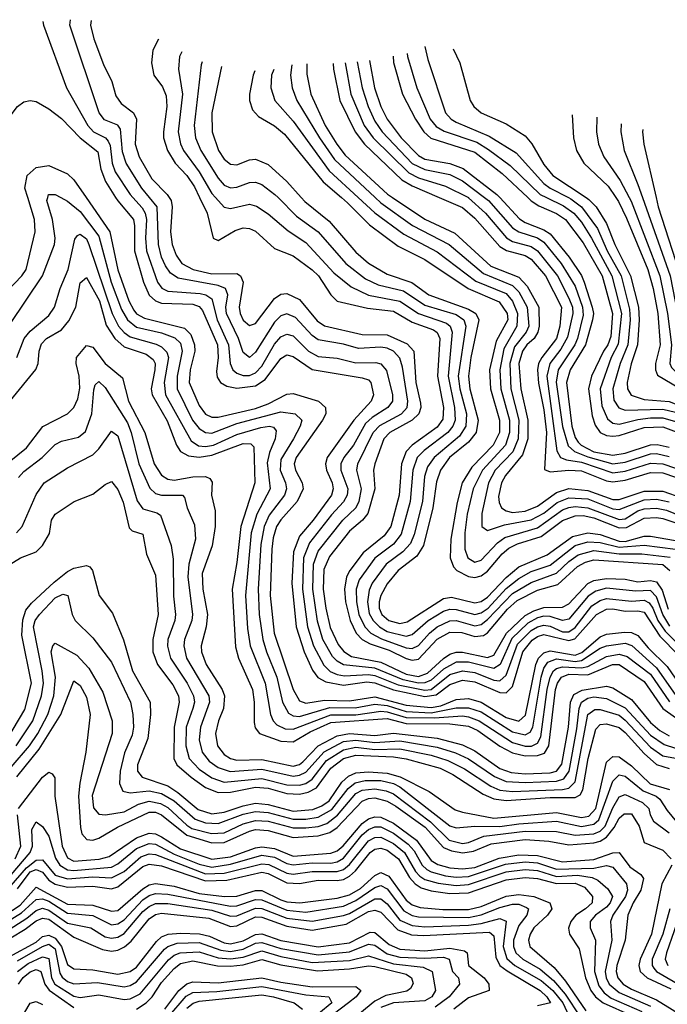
# Model space of a CAD drawing. Header units: inches. Extents: x 501365 to 657855, y 482276 to 547543.
# Tile 929 of 957: x 637777 to 639844, y 497426 to 500567. Entities that reach past the tile are written whole.
import ezdxf

# ---------------------------------------------------------------- set-up
doc = ezdxf.new("R2010")
doc.units = ezdxf.units.IN
doc.header["$MEASUREMENT"] = 0
doc.layers.add('A6439', color=7, linetype='Continuous')
doc.layers.add('A6530', color=7, linetype='Continuous')

msp = doc.modelspace()

# ---------------------------------------------------------------- linework, layer by layer
at = {"layer": 'A6439', "color": 5}
for points, elevation in [([(637686.6, 499650), (637783.5, 499750), (637797.1, 499770), (637826.5, 499890), (637823.9, 499930), (637802.4, 500000)], 4280), ([(637745.2, 499594.8), (637850, 499750), (637887.6, 499850), (637889.9, 499870), (637881.5, 499930), (637863.9, 499990), (637866.6, 500000)], 4260), ([(637908.5, 500000), (637930, 499988.3), (637970, 499955.7), (638030, 499876.9), (638069.1, 499730), (638102.4, 499642.4), (638120.8, 499610), (638150, 499586.7), (638230, 499568), (638272, 499552), (638290, 499535.7), (638296, 499510), (638279.3, 499430), (638279.5, 499390), (638329, 499290), (638350, 499262.6), (638370, 499249.8), (638390, 499248.5), (638470, 499279.2), (638610, 499316.6), (638655.9, 499310), (638677.5, 499290), (638672.4, 499270), (638651.3, 499230), (638610, 499164.6), (638608.3, 499130), (638625.9, 499090), (638629, 499070), (638622.7, 499050), (638573.6, 498986.4), (638557.8, 498950), (638546.9, 498893.1), (638538.6, 498750), (638541.3, 498670), (638552.6, 498590), (638564.2, 498550), (638597.2, 498470), (638615.6, 498390), (638635, 498355), (638650, 498346.4), (638670, 498344.4), (638767, 498373.1), (638848, 498372), (638910, 498383.2), (638950, 498379.4), (639010, 498360.3), (639090, 498355.8), (639170, 498372.2), (639210, 498372.2), (639250, 498358.7), (639350, 498295), (639390, 498286), (639405.8, 498294.2), (639415.2, 498310), (639441.9, 498470), (639450, 498497.9), (639462.9, 498517.1), (639490, 498527.8), (639550, 498519.8), (639570, 498522.5), (639630, 498561.7), (639650, 498569.9), (639710, 498577.9), (639731, 498571), (639810, 498499.6), (639871.5, 498411.5)], 4260), ([(637988.8, 500000), (638064.9, 499890), (638090, 499769), (638125.6, 499670), (638141, 499641), (638150, 499629.4), (638174.8, 499614.8), (638303.3, 499583.3), (638322.8, 499562.8), (638334.4, 499530), (638336, 499510), (638320.7, 499450), (638318.1, 499410), (638350, 499336), (638370, 499308.5), (638390, 499298.7), (638410, 499299), (638530, 499327), (638570, 499341.2), (638630, 499372.1), (638650, 499374.4), (638730.2, 499350.2), (638752.7, 499330), (638754.2, 499310), (638743.8, 499290), (638659.3, 499170), (638653.1, 499150), (638656.9, 499130), (638678.9, 499090), (638681.8, 499070), (638663, 499030), (638610, 498971.7), (638596.9, 498950), (638586.1, 498913.9), (638581.7, 498878.3), (638576.2, 498730), (638588.8, 498610), (638650, 498430), (638670, 498393.8), (638690, 498386.6), (638750, 498396.2), (638830, 498393.6), (638910, 498406.6), (639010, 498379.8), (639090, 498372.3), (639121.6, 498378.4), (639170, 498398.6), (639210, 498401.1), (639250, 498389.6), (639330, 498340.8), (639370, 498328.9), (639391.2, 498348.8), (639424.5, 498510), (639433.1, 498530), (639450, 498547.4), (639470, 498553.5), (639550, 498540.2), (639571.7, 498548.3), (639630, 498598), (639650, 498607.2), (639707.2, 498612.8), (639730, 498612.1), (639750, 498602), (639782.9, 498562.8), (639844, 498504), (639892.2, 498432.2)], 4280), ([(638083.1, 500000), (638090, 499989), (638139.9, 499930), (638143.7, 499910), (638143.3, 499830), (638172, 499730), (638190, 499688.7), (638210, 499670), (638230, 499662.8), (638330, 499659.6), (638350, 499652.5), (638360, 499640), (638407.9, 499530), (638410.8, 499490), (638405, 499445), (638407.3, 499427.3), (638417.6, 499410), (638438, 499398), (638470, 499392.1), (638530, 499398.7), (638560.9, 499419.1), (638610, 499486.5), (638630, 499498.4), (638650, 499493.2), (638710, 499451), (638870, 499424.8), (638890, 499417.8), (638897.4, 499410), (638905.9, 499370), (638898.6, 499350), (638843, 499290), (638758.7, 499170), (638752.9, 499150), (638756.2, 499130), (638773.8, 499090), (638777.6, 499070), (638771.8, 499050), (638713.2, 498970), (638670, 498919.6), (638651.1, 498870), (638645.7, 498770), (638658.9, 498630), (638684.7, 498550), (638712, 498492), (638728.7, 498468.7), (638754.2, 498454.2), (638810, 498443.7), (638885.3, 498454.7), (638910, 498452), (638970, 498429.2), (639070, 498407.7), (639106.4, 498413.6), (639150, 498446.2), (639190, 498460.2), (639230, 498455.2), (639310, 498420.8), (639330, 498419.1), (639350, 498439.9), (639382.5, 498550), (639412.8, 498587.2), (639430, 498599.2), (639450, 498605.3), (639530, 498586.1), (639548.4, 498591.6), (639618.5, 498670), (639650, 498686.4), (639670, 498688.1), (639710, 498679.9), (639750, 498681.6), (639770, 498676.5), (639820.6, 498600.6), (639879.8, 498539.8)], 4320), ([(638138.2, 500000), (638167.5, 499967.5), (638177.7, 499950), (638181.8, 499930), (638178.6, 499870), (638181.9, 499830), (638216.9, 499730), (638230.5, 499710.5), (638250, 499701.5), (638353.5, 499693.5), (638370.7, 499690), (638390, 499677.2), (638407.6, 499610), (638443.3, 499530), (638449, 499470), (638457.1, 499450), (638470, 499439.2), (638490, 499432.2), (638510, 499432.3), (638530, 499440.8), (638550, 499462), (638590, 499532.6), (638610, 499555.6), (638630, 499564.5), (638650, 499558.4), (638699.2, 499510), (638730, 499492.7), (638790, 499487.6), (638850, 499473), (638914, 499474), (638930, 499469.3), (638948, 499448), (638966.9, 499370), (638966.5, 499350), (638952.2, 499330), (638901.6, 499298.4), (638881, 499279), (638842.1, 499210), (638811.5, 499170), (638801.8, 499150), (638801.8, 499130), (638824, 499070), (638822.2, 499050), (638811, 499029), (638772.3, 498987.7), (638701.8, 498898.2), (638683.2, 498850), (638679.3, 498750), (638695.4, 498630), (638714.6, 498570), (638747.9, 498507.9), (638768.1, 498488.1), (638790, 498478), (638813.7, 498473.7), (638890, 498478.4), (638910, 498475.4), (638985.5, 498445.5), (639070, 498427.6), (639090, 498430.6), (639150, 498477.7), (639190, 498490), (639230, 498484.4), (639290, 498460.4), (639310, 498458.3), (639330, 498476), (639365.5, 498574.5), (639410, 498618.6), (639430, 498630.5), (639450, 498635), (639470, 498632.5), (639510, 498614.6), (639530, 498613.7), (639550, 498627.7), (639603, 498697), (639630, 498714.5), (639650, 498720.4), (639730, 498711.9), (639770, 498715), (639786.7, 498706.7), (639798.2, 498690), (639814.1, 498650), (639836.8, 498616.8), (639890, 498562.8)], 4340), ([(639852.3, 498632.3), (639830.1, 498670), (639810, 498725.6), (639790, 498745.9), (639743.8, 498743.8), (639650, 498753.2), (639615.8, 498744.2), (639591.7, 498728.3), (639530, 498654.3), (639510, 498650.5), (639470, 498663.4), (639450, 498663.9), (639430, 498659.1), (639398.6, 498641.4), (639347.3, 498592.7), (639310.2, 498509.8), (639290, 498497.6), (639210, 498517.7), (639170, 498517.5), (639130, 498495.6), (639090, 498459.5), (639070, 498451), (639050, 498449.9), (639001.2, 498461.2), (638910, 498498.5), (638810, 498508.6), (638790, 498520.2), (638775.5, 498535.5), (638745, 498590), (638728, 498648), (638712.2, 498750), (638714.6, 498830), (638730, 498871.9), (638808.5, 498970), (638849.8, 499010), (638860.3, 499030), (638867.7, 499070), (638853.1, 499130), (638856.4, 499150), (638905.6, 499250), (638927, 499273), (638995.6, 499310), (639013.4, 499330), (639016.1, 499350), (638998.7, 499458.7), (638990, 499487.9), (638970, 499509.7), (638950, 499519.4), (638930, 499522.8), (638858.4, 499518.4), (638810, 499532.1), (638730, 499545.7), (638710, 499559.3), (638657.6, 499617.6), (638630, 499629.4), (638610, 499622.5), (638590, 499602.1), (638530, 499506.5), (638510, 499489.3), (638490, 499505), (638475, 499550), (638437, 499630), (638435.2, 499650), (638441, 499690), (638434.2, 499710), (638410, 499719.4), (638282.6, 499742.6), (638258.8, 499758.8), (638242.2, 499782.2), (638229.8, 499810), (638220.1, 499850), (638215.9, 499970), (638191.4, 500000)], 4360), ([(638253.8, 500000), (638260.2, 499990), (638264, 499970), (638257.9, 499890), (638264.1, 499850), (638276, 499816), (638294.3, 499790), (638330.3, 499770.3), (638390, 499756.2), (638470, 499757.1), (638481.5, 499750), (638489.8, 499729.8), (638477.2, 499650), (638480.3, 499630), (638490, 499608.8), (638510, 499591.9), (638530, 499597.6), (638590, 499677.8), (638610, 499691.7), (638630, 499693.5), (638670, 499674.3), (638726.8, 499606.8), (638750, 499590.3), (638870, 499562.8), (638950, 499561.6), (639013.6, 499533.6), (639034.8, 499510), (639041.4, 499410), (639055.9, 499344.1), (639057, 499330), (639050.7, 499310), (639030, 499289.2), (638958.3, 499250), (638939.2, 499230), (638910.3, 499150), (638906.5, 499130), (638910.5, 499070), (638888.7, 498991.3), (638871, 498970), (638830, 498935.4), (638765.5, 498854.5), (638747.4, 498812.6), (638745.2, 498750), (638754, 498690), (638768.3, 498628.3), (638793.6, 498573.6), (638811.3, 498551.3), (638835.6, 498535.6), (638930, 498517.3), (639010, 498479), (639050, 498471.6), (639078.1, 498481.9), (639130, 498529.5), (639150, 498543), (639170, 498549.1), (639190.7, 498549.3), (639270, 498532.8), (639290, 498539.6), (639330.4, 498610), (639390, 498665.8), (639418.4, 498681.6), (639450, 498692.2), (639510, 498693.4), (639530, 498703.9), (639590, 498768), (639610, 498778.3), (639650, 498784.5), (639710, 498782), (639750, 498774.2), (639790, 498778), (639810, 498773.7), (639827.4, 498747.4), (639846.8, 498686.8)], 4380), ([(638350.9, 500000), (638374.9, 499950), (638394.4, 499870), (638410, 499862.6), (638464.8, 499895.2), (638490, 499903), (638510, 499901.6), (638530, 499893.1), (638590, 499837.4), (638650, 499814.1), (638710, 499769.2), (638730.4, 499750), (638770, 499689.2), (638790, 499669.8), (638887.4, 499647.4), (638970, 499637), (639030, 499602.5), (639097.5, 499577.5), (639109.8, 499569.8), (639118.2, 499550), (639110.6, 499430), (639129.5, 499330), (639127.1, 499292.9), (639110, 499267.1), (639029.9, 499210.1), (639010.6, 499189.4), (638995.5, 499150), (638988.5, 499050), (638961.4, 498950), (638939.9, 498920.1), (638873.8, 498866.2), (638830.3, 498810), (638820.4, 498790), (638813.7, 498750), (638817.2, 498710), (638831.8, 498650), (638850.9, 498610), (638869.6, 498589.6), (638895.6, 498575.6), (638956.1, 498556.1), (639010, 498529.2), (639030, 498524), (639050, 498527.4), (639109.7, 498590.3), (639150, 498612.9), (639187.9, 498612.1), (639230, 498599.5), (639257.1, 498602.9), (639270, 498611.4), (639333.7, 498686.3), (639365.3, 498714.7), (639430, 498747.2), (639494.6, 498765.4), (639557.7, 498822.3), (639583.4, 498836.6), (639610, 498844.1), (639830, 498829.4), (639852, 498810)], 4420), ([(638401.8, 500000), (638430, 499969.7), (638450, 499965.1), (638510, 499978.6), (638532.5, 499972.5), (638570, 499948.4), (638633.7, 499893.7), (638690, 499856.3), (638779.4, 499759.4), (638835.1, 499715.1), (638890, 499688.2), (638990, 499669.3), (639050, 499629.9), (639139.5, 499599.5), (639151.2, 499590), (639157.8, 499570), (639144.5, 499430), (639165.2, 499330), (639166.9, 499290), (639159.1, 499270), (639143.6, 499250), (639067.5, 499192.5), (639045.8, 499170), (639031.4, 499130), (639023.8, 499030), (638994.2, 498925.8), (638970, 498893.9), (638910, 498848.8), (638860, 498780), (638851.3, 498750), (638851.6, 498710), (638859.4, 498670), (638878.3, 498630), (638897.8, 498610), (638931.8, 498591.8), (639010, 498563.3), (639030, 498560.9), (639050, 498570.8), (639084.7, 498610), (639109.4, 498630), (639150, 498649.3), (639170, 498650.2), (639230, 498633.7), (639250, 498637.7), (639270, 498653.2), (639350, 498736.9), (639410, 498772), (639490, 498801), (639530, 498839), (639560, 498860.1), (639610, 498873.9), (639690, 498863.6), (639762.9, 498862.9), (639852.8, 498852.8)], 4440), ([(638601.7, 500000), (638660.7, 499940.7), (638730, 499890.4), (638817.8, 499790), (638880.3, 499740.3), (638920.9, 499720.9), (639001.9, 499701.9), (639070, 499656.8), (639170, 499626.4), (639194.3, 499610), (639200.8, 499590), (639176.8, 499430), (639181.5, 499390), (639203.1, 499310), (639201.4, 499270), (639181.1, 499238.9), (639099.7, 499170), (639079, 499141), (639069.4, 499110), (639062.3, 499030), (639035.6, 498924.4), (639024, 498896), (639000.4, 498870), (638946.2, 498830), (638901.6, 498770), (638892.6, 498747.4), (638887.4, 498710), (638892.9, 498672.9), (638905, 498650), (638925.4, 498630), (638950, 498615.4), (639010, 498600.5), (639030, 498606.2), (639080.9, 498650), (639130, 498680.2), (639150, 498686.1), (639170, 498685.9), (639230, 498670), (639250, 498675), (639271.9, 498690), (639330, 498752.7), (639370, 498783.9), (639410, 498807.1), (639470, 498827.3), (639550, 498889.7), (639590, 498901.4), (639630, 498899.5), (639690, 498884.3), (639770, 498891.2), (639870, 498877.7)], 4460), ([(638675.4, 500000), (638686.9, 499986.9), (638764.7, 499924.7), (638850, 499825.9), (638890, 499790.4), (638950, 499755.4), (639028.8, 499728.8), (639082.5, 499690), (639210, 499643.5), (639232.6, 499630), (639242.9, 499610), (639216.9, 499490), (639209.7, 499430), (639214, 499390), (639240.3, 499290), (639233.9, 499250), (639210, 499218.9), (639149.1, 499170), (639119.6, 499130), (639107.4, 499092.6), (639095.6, 499010), (639066.2, 498890), (639044.8, 498855.2), (638984.7, 498810), (638950, 498766.9), (638930, 498730), (638924.6, 498710), (638924.7, 498690), (638932.9, 498670), (638955.3, 498650), (638990, 498640.5), (639013.5, 498646.5), (639130, 498720.9), (639154.7, 498725.3), (639230, 498707), (639250, 498711.4), (639270, 498724.8), (639330, 498787.5), (639370, 498822), (639460.4, 498859.6), (639541.7, 498918.3), (639590, 498930.3), (639630, 498924.6), (639690, 498903.8), (639710, 498902.7), (639770, 498919.4), (639790, 498919.9), (639870, 498906)], 4480), ([(638804, 500000), (638823.5, 499983.5), (638893.2, 499913.2), (638984.9, 499844.9), (639070, 499802.3), (639208.8, 499710), (639307.3, 499667.3), (639333.1, 499630), (639335, 499610), (639298, 499542), (639277, 499450), (639280.1, 499390), (639308, 499290), (639308, 499250), (639288.6, 499210), (639220.1, 499139.9), (639189.6, 499090), (639173, 499027), (639153.5, 498910), (639150.8, 498850), (639161.5, 498821.5), (639172.6, 498810), (639210, 498791.2), (639230, 498787.7), (639250, 498792.5), (639270, 498807.5), (639317.1, 498862.9), (639338.6, 498881.4), (639365.4, 498894.6), (639441.4, 498918.6), (639510, 498969), (639550, 498984.4), (639575.1, 498984.9), (639610, 498977.8), (639690, 498945.7), (639713.4, 498946.6), (639770, 498976.8), (639810, 498979.3), (639830, 498975.5), (639910, 498949)], 4520), ([(638857.4, 500000), (638910.8, 499950.8), (639002.6, 499882.6), (639110, 499827.1), (639233.3, 499733.3), (639330, 499693.6), (639349.6, 499669.7), (639365.8, 499630), (639363.5, 499590), (639322.3, 499517.7), (639309.1, 499450), (639312.9, 499390), (639340, 499290), (639340.3, 499250), (639327.2, 499210), (639253.8, 499130), (639224.8, 499070), (639205.5, 498990), (639197.3, 498930), (639197.9, 498877.9), (639207.4, 498850), (639230, 498837), (639250, 498842.7), (639301.8, 498898.2), (639325.1, 498914.9), (639430, 498945.7), (639510, 499003.7), (639530, 499011.3), (639550, 499014.1), (639590, 499010.4), (639690, 498972.5), (639710, 498975.2), (639750, 498999.8), (639770, 499006.5), (639810, 499008.7), (639842, 499002), (639930, 498966.5)], 4540), ([(638911.7, 500000), (638930, 499983), (639030.6, 499910.6), (639147.6, 499850), (639257.4, 499757.4), (639350, 499719.6), (639370, 499698.6), (639397.2, 499650), (639402.3, 499590), (639393.8, 499570), (639356.6, 499523.4), (639341.2, 499470), (639344.8, 499390), (639370.5, 499290), (639368, 499230), (639351.2, 499188.8), (639295, 499130), (639272.9, 499090), (639252.1, 498992.1), (639252.4, 498950), (639270, 498937.5), (639324.6, 498955.4), (639410, 498971.4), (639450, 498992.6), (639492.7, 499027.3), (639530, 499041.9), (639590, 499038.4), (639670, 499006.7), (639690, 499004.6), (639770, 499035.6), (639810, 499037.2), (639850, 499029.2)], 4560), ([(638967.1, 500000), (639070, 499931.4), (639166.2, 499886.1), (639281.3, 499781.3), (639370, 499746), (639397.1, 499717.1), (639434.1, 499650), (639435.1, 499590), (639430.7, 499570), (639419, 499550), (639396, 499530), (639382, 499510), (639370.5, 499470), (639376.4, 499390), (639399.4, 499290), (639398.8, 499230), (639381.4, 499178.6), (639327.1, 499112.9), (639314.7, 499090), (639305.6, 499045.6), (639307, 499027), (639314.8, 499010), (639330, 498999.8), (639350, 498995.1), (639390, 498999.4), (639430, 499015.3), (639490, 499058.3), (639530, 499071.2), (639590, 499065.3), (639670, 499036.1), (639690, 499036.6), (639770, 499063.3), (639830, 499062.8), (639890, 499041.3)], 4580), ([(639115.7, 500000), (639190, 499968), (639230, 499934.3), (639310, 499843.7), (639330.7, 499830.7), (639390, 499815.4), (639410, 499803.5), (639455.8, 499750), (639506, 499650), (639501.2, 499590), (639490.9, 499550), (639443.8, 499490), (639432.7, 499470), (639429.6, 499450.4), (639432.6, 499407.4), (639450, 499322.5), (639458.6, 499250), (639452.1, 499132.1), (639470, 499124.6), (639530, 499130.2), (639570, 499127.4), (639650, 499096.1), (639670, 499092.5), (639710, 499098.6), (639790, 499123), (639830, 499121.1), (639870, 499107.7)], 4620), ([(639209, 500000), (639210, 499999.5), (639264.2, 499950), (639331, 499871), (639350, 499860.2), (639410, 499843.4), (639430, 499830.3), (639494.1, 499750), (639530, 499679.2), (639541.1, 499650), (639542.6, 499630), (639525.7, 499554.3), (639504.2, 499515.8), (639469.3, 499470), (639459.2, 499430), (639491.6, 499191.6), (639503.1, 499170), (639522.6, 499162.6), (639570, 499155.2), (639670, 499121.8), (639710, 499127.1), (639790, 499152.5), (639830, 499150.6), (639870, 499136.6)], 4640), ([(639260.4, 500000), (639273.6, 499990), (639350, 499903.1), (639370.4, 499890.4), (639430, 499871.1), (639450, 499857.4), (639505.7, 499790), (639550, 499716.9), (639573.8, 499650), (639575.2, 499624.8), (639557.7, 499550), (639549.3, 499530), (639495.5, 499450), (639489.3, 499410.7), (639509.9, 499269.9), (639527.2, 499207.2), (639548.2, 499190), (639590, 499172.2), (639670, 499150), (639710, 499155.9), (639790, 499181.8), (639810, 499182.9), (639850, 499174)], 4660), ([(639309.3, 500000), (639372.1, 499932.1), (639390, 499920.3), (639450, 499897.1), (639470, 499883.7), (639530.4, 499810), (639570, 499751.3), (639579.2, 499730), (639604.5, 499650), (639608.1, 499630), (639605.6, 499610), (639583, 499530), (639533.6, 499450), (639522.8, 499410), (639539.2, 499270), (639550, 499234.6), (639559.8, 499219.8), (639569.4, 499209.4), (639610, 499188.2), (639670, 499178.2), (639710, 499184.5), (639790, 499210.9), (639812, 499212), (639850, 499203.5)], 4680), ([(639398.7, 500000), (639410, 499989.4), (639433.5, 499973.5), (639490, 499949.5), (639519.1, 499930), (639575, 499855), (639636.2, 499750), (639668.8, 499630), (639663.3, 499556.7), (639654.4, 499530), (639640.5, 499510), (639602.5, 499430), (639592.9, 499390), (639603.9, 499303.9), (639614, 499274), (639630, 499250.4), (639650, 499240.7), (639670, 499238.2), (639690, 499240.5), (639770, 499266.1), (639830, 499268.4), (639872.8, 499252.8), (639952.1, 499192.1), (640000, 499167.8)], 4720), ([(639458.4, 500000), (639513.1, 499973.1), (639545.7, 499950), (639570, 499921.2), (639602.3, 499870), (639667, 499750), (639697.5, 499630), (639687.5, 499532.5), (639664.9, 499490), (639629.7, 499390), (639635.3, 499335.3), (639653.4, 499293.4), (639670, 499279.9), (639690, 499276.6), (639750, 499292.2), (639790, 499297.4), (639830, 499296.7), (639870, 499285), (639910, 499260.8), (639970, 499212.1), (640000, 499195.8)], 4740), ([(639528.4, 500000), (639536.1, 499996.1), (639570.6, 499970.6), (639621.1, 499901.1), (639652, 499830), (639696.7, 499750), (639723.8, 499643.8), (639725.4, 499610), (639718, 499530), (639693.3, 499470), (639670.5, 499390), (639673.8, 499353.8), (639689, 499329), (639710, 499321.8), (639830, 499324.5), (639870, 499314.6), (639914.1, 499290), (639990.8, 499230.8), (640000, 499225.4)], 4760), ([(639585.2, 500000), (639594.1, 499994.1), (639616.5, 499970), (639650, 499916.6), (639676.7, 499850), (639726.6, 499750), (639751.8, 499650), (639754, 499610), (639749.4, 499530), (639729.1, 499469.1), (639716.3, 499410), (639717.2, 499390), (639729, 499369), (639770, 499355.5), (639850, 499349.6), (639890, 499333.4), (639930, 499310), (640000, 499257)], 4780), ([(639679.6, 500000), (639687.8, 499987.8), (639714.2, 499934.2), (639781.5, 499770), (639798.7, 499710), (639813.6, 499630), (639821.3, 499530), (639806.9, 499470), (639806.9, 499450), (639813.1, 499433.1), (639987.2, 499330), (640000, 499319.5)], 4820), ([(639722.1, 500000), (639728.2, 499988.2), (639820.3, 499750), (639844.7, 499630), (639857.3, 499530), (639851.7, 499470), (639857.3, 499457.3), (639907.2, 499410), (640000, 499349.5)], 4840), ([(639764.6, 500000), (639853.4, 499750), (639876.9, 499630), (639896.4, 499470), (639908.3, 499450), (639948.8, 499410), (640000, 499377.4)], 4860), ([(639808.3, 500000), (639815.3, 499970), (639892.9, 499730), (639930.9, 499490.9), (639938, 499470), (639967.5, 499430), (640000, 499408)], 4880), ([(637767.6, 499490), (637791, 499550), (637810, 499573.7), (637870, 499623.8), (637888.4, 499650), (637906.3, 499710), (637931.8, 499770), (637953.4, 499866.6), (637961.1, 499878.9), (637970, 499882.9), (637990, 499867.9), (637997.8, 499850), (638072.1, 499630), (638092.2, 499590), (638110, 499569.6), (638130, 499555.9), (638212.4, 499532.4), (638230, 499523.2), (638246.9, 499506.9), (638251.8, 499490), (638238.3, 499410), (638242.4, 499370), (638323.8, 499223.8), (638348, 499208), (638370, 499205.7), (638395.1, 499210), (638470, 499243.9), (638546.4, 499266.4), (638574.4, 499270), (638587.1, 499267.1), (638595.8, 499255.8), (638592.8, 499230), (638573.8, 499186.2), (638566.7, 499153.3), (638576, 499070), (638533.7, 498990), (638515.5, 498930), (638497.9, 498730), (638504.4, 498624.4), (638512.3, 498570), (638560.4, 498450), (638577.4, 498350), (638585.7, 498330), (638597.7, 498317.7), (638624.7, 498304.8), (638650, 498304), (638770, 498349.5), (638850, 498349.8), (638930, 498360.8), (638950, 498359.4), (639010, 498340.7), (639100.5, 498339.5), (639190, 498345.8), (639210, 498343.2), (639243.6, 498330), (639350, 498260.9), (639390, 498249.1), (639410.5, 498249.5), (639430, 498258.5), (639440.7, 498279.3), (639460.6, 498430), (639470, 498470), (639481.3, 498490), (639490, 498497.3), (639510, 498502.4), (639570, 498499.3), (639590, 498503.2), (639650, 498535.5), (639690, 498543.3), (639715.8, 498535.8), (639790, 498479.1), (639851.1, 498391.1)], 4240), ([(637748.1, 499351.9), (637828.5, 499451.5), (637836.2, 499470), (637839.1, 499510), (637846.6, 499533.4), (637862.3, 499550), (637910, 499577.8), (637933.4, 499606.6), (637956.5, 499650), (637970, 499728.2), (637990, 499744.5), (638031.4, 499670), (638052.7, 499592.7), (638080.2, 499550), (638110, 499523.4), (638180.5, 499500.5), (638203.2, 499483.2), (638209.1, 499470), (638208.8, 499450), (638196.8, 499390), (638199.5, 499370), (638247.7, 499287.7), (638277.1, 499210), (638289.7, 499189.7), (638315.3, 499175.3), (638350, 499171.2), (638390, 499177.7), (638490, 499215.5), (638514.6, 499214.6), (638524.6, 499204.6), (638527, 499090), (638482.9, 498950), (638470, 498835.4), (638454.8, 498750), (638466.2, 498566.2), (638475, 498530), (638520.3, 498430), (638525.6, 498390), (638525.3, 498325.3), (638528.4, 498308.4), (638542.1, 498290), (638610, 498265.4), (638650, 498262.8), (638704.6, 498295.4), (638770, 498324.6), (638950, 498337.7), (639010, 498321.6), (639150, 498320.3), (639210, 498313.1), (639239.2, 498299.2), (639310, 498249.9), (639350, 498227.7), (639390, 498218.3), (639430, 498219.2), (639452.6, 498227.4), (639465.9, 498250), (639487.7, 498430), (639493.2, 498450), (639506.1, 498470), (639530, 498478.7), (639590, 498477), (639669.6, 498510.4), (639690.3, 498510.3), (639770, 498455.5), (639830, 498370), (639870, 498340.7)], 4220), ([(637708.9, 499130), (637798.2, 499201.8), (637850.9, 499269.1), (637929.8, 499310), (637950, 499330.1), (637962, 499358.1), (637968.5, 499391.5), (637966.7, 499430), (637957.2, 499470), (637958.7, 499490), (637990, 499528), (638010, 499523), (638050, 499470.1), (638104.8, 499424.8), (638124.3, 499350), (638176.7, 499250), (638205.7, 499150), (638230, 499114.3), (638250, 499100.9), (638270, 499097.8), (638330, 499108.5), (638370, 499110), (638383.9, 499103.9), (638391.6, 499091.6), (638389.2, 499050), (638400.8, 499000.8), (638400.5, 498950), (638391.5, 498888.5), (638359.3, 498800.7), (638361.2, 498750), (638376.1, 498670), (638372, 498630), (638355.9, 498570), (638357.2, 498550), (638371.7, 498510), (638423.6, 498430), (638430.5, 498410), (638427.1, 498370), (638411.4, 498330), (638402.1, 498290), (638408.8, 498250), (638430, 498222.6), (638449.9, 498209.9), (638470, 498204.6), (638550, 498207.2), (638650, 498186.1), (638670, 498191), (638681, 498199), (638730, 498250.2), (638790, 498282.4), (638830, 498289.6), (638910, 498283.5), (638970, 498290.9), (639110, 498274.6), (639190, 498253.9), (639230, 498234.7), (639310, 498178.5), (639345.2, 498165.2), (639390, 498160.8), (639470, 498164.5), (639490.1, 498169.9), (639507.5, 498192.5), (639529, 498310), (639535.4, 498390), (639545.7, 498414.3), (639571.9, 498428.1), (639650, 498440.8), (639670, 498435.3), (639730, 498397.8), (639790, 498325.2), (639819.9, 498299.9), (639850, 498282.7)], 4180), ([(637772.9, 499107.1), (637790, 499126.3), (637848.5, 499170), (637890, 499212), (637910, 499223), (637964.8, 499235.2), (637986.8, 499253.2), (638007.1, 499310), (638013.3, 499386.6), (638017.6, 499402.4), (638030, 499413.2), (638050, 499394.1), (638121, 499281), (638132.8, 499250), (638156.9, 499150), (638192.2, 499072.2), (638210, 499055.4), (638229.8, 499049.8), (638296.6, 499050), (638303.1, 499043.1), (638311.4, 499010), (638335.2, 498955.2), (638338, 498910), (638317.1, 498830), (638313.1, 498790), (638328.3, 498670), (638326.1, 498650), (638303, 498590), (638300.6, 498570), (638309.5, 498530), (638381.1, 498410), (638383.2, 498390), (638354.5, 498310), (638349.4, 498270), (638359.2, 498230), (638381.9, 498201.9), (638410, 498181.8), (638448.8, 498168.8), (638550, 498176), (638650, 498153.8), (638670, 498156.6), (638690, 498166.6), (638748.5, 498231.5), (638810, 498264.3), (638850, 498268.8), (638910, 498260.9), (638990, 498266.6), (639110, 498246.1), (639167.7, 498227.7), (639210, 498208.7), (639292.6, 498152.6), (639330, 498136.9), (639390, 498133.4), (639490, 498137.9), (639514.3, 498145.7), (639530.5, 498169.5), (639555.8, 498304.2), (639562.4, 498370), (639570, 498390), (639590, 498402.3), (639610, 498406.6), (639650, 498401.6), (639710, 498371.4), (639790, 498284.7), (639834.3, 498254.3), (639870, 498243.4)], 4160), ([(637766.3, 498930), (637784.4, 498950), (637830, 499052.8), (637855, 499090), (637930, 499137.5), (638010, 499178.8), (638030, 499198), (638070, 499254.6), (638090, 499239.8), (638152.2, 499032.2), (638170, 499006.8), (638214.3, 498994.3), (638226.2, 498986.2), (638260.3, 498890), (638266.5, 498846.5), (638267.7, 498727.7), (638274.3, 498670), (638272, 498650), (638250, 498590), (638248.5, 498568.5), (638258.1, 498530), (638311.2, 498450), (638332, 498410), (638334.5, 498390), (638330.1, 498370.1), (638308.8, 498310), (638307.6, 498250), (638317.9, 498210), (638350, 498175.5), (638390, 498148.4), (638430, 498134.6), (638550, 498146.2), (638630, 498126.1), (638670, 498125), (638690, 498130.6), (638710, 498143.6), (638756.5, 498203.5), (638810, 498238.1), (638850, 498246.2), (638910, 498238.4), (638990, 498240.7), (639090, 498220.7), (639143.7, 498203.7), (639196.9, 498176.9), (639281.3, 498121.3), (639310, 498109), (639350, 498105.1), (639510, 498111.1), (639530, 498115.3), (639550, 498135.8), (639590.3, 498350), (639613.1, 498366.9), (639630, 498366), (639690, 498347.8), (639710, 498332.4), (639790, 498246.5), (639830, 498218.9), (639870, 498210.8)], 4140), ([(637711.5, 498808.5), (637779.8, 498850), (637830, 498869.5), (637850, 498889.5), (637872.1, 498927.9), (637878.9, 498970), (637890, 498990.1), (637951.1, 499030), (638010, 499053.1), (638050, 499084.1), (638070, 499093.5), (638090, 499068.7), (638107.5, 499027.5), (638125.9, 498945.9), (638136.2, 498936.2), (638170, 498925.8), (638181.6, 498861.6), (638210, 498794.6), (638218.5, 498670), (638201.6, 498590), (638202.4, 498550), (638216.6, 498510), (638265.4, 498445.4), (638283.9, 498410), (638286.1, 498390), (638269.7, 498310), (638269.3, 498210), (638278.8, 498190), (638324.4, 498150), (638370, 498117.2), (638410, 498102.1), (638450, 498103), (638530, 498118.7), (638570, 498114.9), (638630, 498098.2), (638670, 498096.1), (638697.7, 498102.3), (638724, 498116), (638770, 498179.1), (638811, 498210), (638850, 498220.8), (638970, 498214.9), (639010, 498208.8), (639119.5, 498179.4), (639159.1, 498159.1), (639256.4, 498096.4), (639290, 498081), (639330, 498076.4), (639470, 498085.3), (639550, 498085.3), (639565.8, 498094.2), (639574.3, 498110), (639591.7, 498210), (639616.2, 498303.8), (639630, 498318.2), (639650, 498320.3), (639690, 498309.4), (639710, 498293), (639770, 498226.2), (639810, 498191.2), (639850, 498178.2)], 4120), ([(637736.2, 498270), (637793.6, 498366.4), (637814.6, 498450), (637783.3, 498603.3), (637787.2, 498652.8), (637796.9, 498683.1), (637814.8, 498705.2), (637887.1, 498772.9), (637930, 498806.6), (637950, 498816.9), (637990, 498826.1), (638001.1, 498821.1), (638009.6, 498809.6), (638030.1, 498730), (638073.3, 498673.3), (638108.8, 498588.8), (638136.6, 498490), (638192.9, 498390), (638194.1, 498350), (638185.7, 498274.3), (638152.7, 498190), (638152.8, 498170), (638167.5, 498150), (638250, 498122.7), (638281.8, 498101.8), (638347.1, 498047.1), (638390, 498033.8), (638430, 498038.8), (638490, 498059), (638530, 498067.1), (638570, 498063.1), (638650, 498042.2), (638712.4, 498047.6), (638741.5, 498058.5), (638764.7, 498075.3), (638805.7, 498134.3), (638826.4, 498153.6), (638850, 498164), (638890, 498167.3), (638950, 498163.6), (638991.6, 498151.6), (639084.3, 498104.3), (639166.5, 498046.5), (639190, 498038.7), (639290, 498020.2), (639490, 498037.9), (639570, 498021.9), (639593.6, 498026.4), (639615.7, 498050), (639650, 498198.5), (639670, 498216), (639690, 498215.7), (639730, 498187.1), (639789.3, 498129.3), (639851.1, 498111.1)], 4080), ([(637766.2, 498250), (637819.4, 498330), (637846.2, 498410), (637852.4, 498450), (637848.6, 498490), (637821.1, 498630), (637826.2, 498650), (637840.4, 498670), (637890, 498722.8), (637914.9, 498734.9), (637931.1, 498730), (637944.7, 498670), (637953.5, 498650), (638010, 498595.3), (638070, 498517.2), (638130.4, 498390), (638138.4, 498350), (638139.9, 498310), (638135.9, 498284.1), (638111.9, 498228.1), (638097.3, 498170), (638095, 498130), (638105.7, 498105.7), (638130, 498100.8), (638190, 498107.2), (638230, 498098.7), (638270, 498074.9), (638336.6, 498016.6), (638370, 498005), (638410, 498002.5), (638490, 498032.3), (638530, 498040.8), (638570, 498037.4), (638650, 498016.3), (638690, 498016.2), (638730, 498023.1), (638772.8, 498047.2), (638825.4, 498114.5), (638847.7, 498132.3), (638879.8, 498140.2), (638930, 498139.8), (638970, 498130.6), (638990, 498119.8), (639150, 497995.3), (639170, 497988.4), (639230, 497994.4), (639310, 497992.9), (639370, 498002), (639489.9, 498009.9), (639570, 497993.4), (639610, 498000.1), (639625.9, 498014.1), (639670, 498137.4), (639690, 498158.4), (639710, 498153.7), (639766.9, 498106.9), (639808.1, 498090), (639820.2, 498080.2), (639843.7, 498043.7), (639898.4, 497978.4)], 4060), ([(637750, 498182.2), (637808.5, 498250), (637835.2, 498290), (637866.7, 498350), (637885.9, 498410), (637890.8, 498470), (637877.8, 498550), (637882.2, 498570), (637890, 498578.4), (637959.5, 498539.5), (637998.1, 498498.1), (638042.2, 498422.2), (638072.4, 498330), (638072.3, 498290), (638008.2, 498091.8), (638012.9, 498052.9), (638030, 498032.5), (638050.5, 498030.5), (638110, 498040.3), (638156.1, 498063.9), (638190, 498073.4), (638226.4, 498066.4), (638250, 498053.5), (638310, 497997.2), (638326.9, 497986.9), (638388.9, 497971.1), (638430, 497973.4), (638490, 498002.1), (638530, 498012.2), (638570, 498009.6), (638650, 497988.6), (638690, 497988.4), (638730, 497993.6), (638757, 498003.1), (638791.2, 498028.8), (638850, 498098.2), (638870.5, 498109.5), (638910, 498113.2), (638946.8, 498106.8), (638970, 498096.9), (639088, 498008), (639148.2, 497950), (639190, 497938.7), (639210, 497942.3), (639258.1, 497961.9), (639390, 497977.9), (639490, 497977.1), (639550, 497965.8), (639610, 497969.9), (639630, 497978.3), (639645.8, 497994.2), (639670, 498052.4), (639690, 498087.7), (639710, 498095.5), (639764.5, 498070), (639784.8, 498050), (639788.9, 498030), (639799.9, 498010), (639850, 497973)], 4040), ([(637768.1, 498151.9), (637839.4, 498239.4), (637908.6, 498350), (637950, 498457.6), (637970, 498443.5), (637990, 498405.3), (638001.4, 498350), (637988.5, 498230), (637968.7, 498131.3), (637964.8, 498090), (637970.6, 497990), (637975.6, 497970), (637991.3, 497951.3), (638010, 497949.8), (638030, 497956.3), (638088.8, 497991.2), (638190, 498039), (638210, 498038.3), (638230, 498030.6), (638310, 497965.6), (638390, 497941.1), (638430, 497942.5), (638510, 497978.7), (638530, 497983.2), (638570, 497980.7), (638650, 497958.5), (638730, 497963.5), (638766.5, 497973.5), (638790, 497989.8), (638870, 498074.2), (638890, 498082.6), (638910, 498084.3), (638950, 498074), (638977.7, 498057.7), (639070.7, 497990.7), (639130, 497926.4), (639155.1, 497915.1), (639191.3, 497908.7), (639225.4, 497914.6), (639282.2, 497937.8), (639390, 497952), (639466.4, 497946.4), (639530, 497935), (639610, 497940.9), (639630, 497946.5), (639650, 497959.2), (639674.8, 497990), (639690, 498019.9), (639706.1, 498033.9), (639730, 498033.8), (639753.8, 497993.7), (639770, 497941.6), (639830, 497917.4), (639856.9, 497890)], 4020), ([(637772.6, 498050), (637850, 498150.1), (637870, 498166.4), (637880.8, 498160.8), (637888.6, 498148.6), (637888.7, 498090), (637912.5, 497930), (637930, 497892.8), (637950, 497883), (638031, 497889), (638062.7, 497897.3), (638150, 497957), (638190, 497972.2), (638210, 497969.9), (638230, 497960), (638290, 497921.4), (638390, 497888.4), (638450, 497896.3), (638530, 497925.4), (638550, 497928.1), (638590, 497922.4), (638650, 497898.9), (638770, 497907.9), (638790, 497915.3), (638809.1, 497930.9), (638870, 498002.3), (638890, 498017.4), (638910, 498024.2), (638930, 498023), (638970, 498003.6), (639043.6, 497950), (639090, 497884.6), (639111.5, 497871.5), (639150, 497860.7), (639190, 497857.6), (639230, 497862.5), (639307.6, 497892.4), (639370, 497903), (639430, 497900.9), (639510, 497880.7), (639610, 497887.5), (639670, 497908.9), (639690, 497910.1), (639724.9, 497864.9), (639759.7, 497839.7), (639767.6, 497827.6), (639759.4, 497790), (639735.4, 497750), (639718.4, 497710), (639709.6, 497630), (639682.6, 497550), (639681.2, 497530), (639686.4, 497510), (639702.8, 497490), (639730, 497473.6), (639810, 497440), (639910, 497378.6)], 3980), ([(637762, 497890), (637781, 497930), (637769.6, 498030)], 3980), ([(637750, 497838.5), (637810.6, 497910), (637817.4, 497930), (637816.1, 497983.9), (637830, 498007.6), (637850, 497993.5), (637870, 497962.6), (637891.6, 497891.6), (637904.8, 497870), (637930, 497855), (637950, 497853.2), (638070, 497863.7), (638090, 497873.6), (638150, 497923.4), (638190, 497939), (638210, 497936.4), (638270, 497904.5), (638350, 497873.1), (638390, 497863.8), (638450, 497872.5), (638550, 497901.1), (638590, 497895.3), (638630, 497875.2), (638650, 497870.3), (638710, 497876.9), (638770, 497876.5), (638790, 497880.4), (638810, 497891.9), (638870, 497966.4), (638890, 497983.5), (638910, 497992.1), (638930, 497991.9), (638970, 497971.8), (639017.2, 497937.2), (639035.7, 497915.7), (639062.1, 497870), (639076.1, 497856.1), (639090, 497848.1), (639135.7, 497835.7), (639170, 497831.6), (639210, 497833.7), (639327.5, 497872.5), (639390, 497880.6), (639430, 497877.2), (639490, 497857.3), (639610, 497860.5), (639650, 497868.5), (639670, 497863.3), (639713.5, 497810), (639717.1, 497790), (639710.6, 497770), (639670.3, 497710), (639662.9, 497690), (639666.8, 497630), (639646.1, 497530), (639649, 497510), (639658.4, 497490), (639690, 497463), (639790, 497419.9)], 3960), ([(637750, 497804.8), (637798.7, 497861.3), (637830, 497885.6), (637850, 497887), (637890, 497838), (637930, 497825.8), (638010, 497832), (638070, 497829.2), (638110, 497850), (638163.4, 497896.6), (638190, 497906.2), (638210, 497904.2), (638370, 497842), (638430, 497844.5), (638550, 497874.3), (638572.2, 497872.2), (638630, 497844.6), (638650, 497840.9), (638710.8, 497849.2), (638790, 497849.1), (638810, 497856.4), (638830, 497871.8), (638890, 497947.6), (638910, 497958.3), (638930, 497959), (638970, 497938.7), (639005.7, 497910), (639040.6, 497850), (639054.3, 497834.3), (639070, 497824), (639112.2, 497812.2), (639170, 497805), (639210, 497807.6), (639330, 497848.1), (639390, 497856.2), (639430, 497852.7), (639490, 497834), (639557.4, 497837.4), (639604.1, 497830), (639622.1, 497822.1), (639653.9, 497793.9), (639669.6, 497770), (639661.6, 497750), (639650, 497736), (639615.2, 497710), (639598.3, 497690), (639597.6, 497670), (639615.4, 497630), (639611.7, 497530), (639625.2, 497485.2), (639642.3, 497462.3), (639665.1, 497445.1), (639762.9, 497402.9)], 3940), ([(637770, 497793.7), (637810, 497848.7), (637830, 497855.8), (637850, 497847), (637870, 497822.2), (637890, 497808.6), (637930, 497799.2), (638010, 497802.8), (638070, 497794.4), (638090, 497800.8), (638170, 497865.4), (638190, 497873), (638230, 497867.6), (638370, 497819.4), (638438.4, 497821.5), (638550, 497847), (638570, 497843.3), (638630, 497813.4), (638670, 497811.4), (638730, 497822.1), (638790, 497820.3), (638810, 497824), (638830, 497834.4), (638848.5, 497851.5), (638895.4, 497910), (638910, 497921.1), (638930, 497924), (638950, 497917.1), (638986.1, 497890), (639021.7, 497830), (639039.2, 497810), (639057.9, 497797.9), (639090, 497787.9), (639150, 497779.6), (639210, 497781), (639330, 497822.4), (639390, 497830.3), (639430, 497826.9), (639490, 497811.5), (639550, 497812.2), (639579.7, 497799.7), (639605.4, 497770), (639604.2, 497750), (639583.4, 497730), (639551.9, 497710), (639536, 497690), (639529, 497669), (639531.9, 497650), (639562.9, 497602.9), (639582.5, 497510), (639600.4, 497470), (639614.8, 497450), (639639.1, 497430), (639729.9, 497389.9)], 3920), ([(639858.5, 497870), (639826.1, 497810), (639793.7, 497650), (639757.3, 497570), (639752.9, 497550), (639757.7, 497530), (639779.4, 497510), (639855.1, 497475.1)], 4020), ([(637730, 497709.8), (637778.2, 497741.8), (637830, 497799), (637930, 497745.7), (638010, 497742), (638070, 497722.8), (638090, 497724.8), (638170, 497794.2), (638190, 497806.5), (638210, 497811), (638270, 497802.2), (638350, 497779.1), (638430.4, 497769.6), (638470, 497770.8), (638530, 497789.2), (638550, 497789.1), (638610, 497759.4), (638630, 497752.9), (638671, 497749), (638790, 497763.9), (638830, 497774.9), (638864.5, 497795.5), (638910, 497836.8), (638930, 497846.1), (638954.8, 497834.8), (639010, 497758), (639030, 497743.1), (639054.9, 497734.9), (639128.1, 497728.1), (639210, 497728.5), (639250, 497737.4), (639330, 497771.2), (639370, 497776.2), (639418.5, 497770), (639469.6, 497750), (639475.9, 497730), (639462.1, 497710), (639418.2, 497670), (639406.1, 497650), (639401.4, 497630), (639405.4, 497610), (639483.4, 497543.4), (639519.6, 497499.6), (639584.4, 497404.4)], 3880), ([(637670, 497648.9), (637782.8, 497717.2), (637830, 497760.2), (637850, 497762.6), (637870, 497754.6), (637930, 497716.5), (638010, 497709.5), (638070, 497679.7), (638090, 497682), (638110, 497695.4), (638170, 497759.3), (638190, 497772.9), (638210, 497779.5), (638250, 497777.5), (638450, 497738.6), (638470, 497740.3), (638530, 497760.2), (638550, 497759.6), (638630, 497725.9), (638690, 497719.7), (638810, 497738.5), (638850, 497757.1), (638910, 497798.2), (638930, 497804.3), (638950, 497793.8), (639003.5, 497723.5), (639029.2, 497709.2), (639050, 497704.6), (639210, 497703.2), (639250, 497710.8), (639310, 497734.8), (639350, 497745.5), (639370, 497745.2), (639394.9, 497734.9), (639401.3, 497730), (639395.3, 497710), (639370, 497676.9), (639353.4, 497630), (639353.2, 497610), (639361, 497590), (639382.6, 497570), (639438.1, 497538.1), (639481.2, 497501.2), (639518.4, 497458.4), (639565.9, 497385.9)], 3860), ([(637677.5, 497622.5), (637799.7, 497700.2), (637830, 497725), (637850, 497732.1), (637870, 497726.3), (637930, 497684.3), (638004.1, 497670), (638050, 497640.6), (638070, 497636.3), (638090, 497640), (638110, 497652), (638170, 497721.4), (638190, 497738.2), (638210, 497747), (638250, 497747.4), (638390, 497726.3), (638450, 497706.6), (638470, 497708.4), (638530, 497732), (638550, 497731.4), (638630, 497700.6), (638710, 497690.8), (638810, 497708.7), (638830, 497716), (638910, 497762.3), (638930, 497762.7), (638950, 497746.1), (638990, 497694.4), (639030, 497676.7), (639070, 497673.2), (639210, 497678.4), (639250, 497683.9), (639310, 497699.7), (639330, 497690.6), (639320.2, 497610), (639332.3, 497572.3), (639357.5, 497550), (639441.2, 497501.2), (639478.6, 497470), (639510.8, 497430), (639548.1, 497350)], 3840), ([(637701.6, 497610), (637794.4, 497665.6), (637830, 497692.6), (637850, 497700.5), (637870, 497697.4), (637950, 497639.8), (638041.1, 497601.1), (638070, 497595.6), (638090, 497598.4), (638111.3, 497608.7), (638132.5, 497627.5), (638190, 497698.4), (638210, 497712), (638230, 497716.5), (638380.7, 497700.7), (638450, 497674), (638470, 497676.6), (638530, 497704.4), (638550, 497704.3), (638630, 497675.6), (638710, 497661.8), (638818.6, 497681.4), (638890, 497721.7), (638910, 497726.6), (638930, 497719.5), (638983.8, 497663.8), (639027.4, 497647.4), (639065.7, 497645.7), (639276.3, 497656.3), (639290, 497644.6), (639296.5, 497576.5), (639310, 497550), (639332.4, 497532.4), (639438.2, 497470), (639459.2, 497450), (639470.9, 497430), (639430, 497421.3)], 3820), ([(639851.9, 497730), (639829.7, 497650), (639795.9, 497570), (639796.2, 497550), (639801.4, 497541.4), (639810.1, 497530), (639949.2, 497449.2)], 4040), ([(639890.6, 497730.6), (639841.4, 497590), (639837.5, 497570), (639845.3, 497550)], 4060), ([(637743, 497577), (637830, 497624.2), (637850, 497642.1), (637870, 497646.4), (637890, 497636.5), (637910.1, 497610), (637930, 497552.9), (637950, 497539.3), (638010, 497535.4), (638090, 497521.9), (638130, 497530), (638150, 497544.3), (638214.1, 497625.9), (638230, 497640.6), (638250.6, 497649.4), (638290, 497653), (638351, 497651), (638383.1, 497643.1), (638430, 497621.4), (638450, 497618.3), (638490, 497627.9), (638530, 497648.9), (638550, 497651), (638610, 497629.1), (638730, 497608.8), (638830, 497622.3), (638895.8, 497655.8), (638910, 497655.1), (638956.1, 497616.1), (638990, 497601.5), (639070, 497596.5), (639150, 497605.1), (639196.5, 497596.5), (639205, 497590), (639209.4, 497550), (639259.7, 497510), (639274.9, 497490), (639275, 497470), (639210, 497446.7), (639162.3, 497410)], 3780), ([(637770, 497564.4), (637850, 497610.5), (637870, 497617.8), (637890, 497602.9), (637905.4, 497525.4), (637912.2, 497512.2), (637930, 497499), (637950, 497491.2), (638025.1, 497494.9), (638110, 497481.5), (638130, 497485.3), (638150, 497497.1), (638238.7, 497601.3), (638250, 497610.6), (638279.5, 497620.5), (638350, 497623), (638418.6, 497598.6), (638450, 497594), (638490, 497601.5), (638530, 497620.6), (638550, 497623.4), (638610, 497603.6), (638730, 497583.8), (638830, 497592.8), (638890, 497617.8), (638910, 497614.8), (638950, 497587.1), (638990, 497575.8), (639070, 497572.5), (639130, 497576), (639148, 497570), (639158.5, 497530), (639177.3, 497510), (639181, 497490), (639147.9, 497450), (639103.5, 497416.5)], 3760), ([(637769.8, 497530.2), (637803.8, 497556.2), (637850, 497577.6), (637870, 497572), (637878.9, 497510), (637889.4, 497490), (637950, 497451.7), (637970, 497447.4), (638030, 497456.1), (638110, 497440.8), (638130, 497442.7), (638161.2, 497458.8), (638252.2, 497567.8), (638270, 497582.6), (638289.5, 497590.5), (638350, 497593.2), (638410, 497574.3), (638450, 497570.8), (638490, 497576.5), (638550, 497596), (638610, 497578), (638710, 497559), (638830, 497565.3), (638890, 497580.6), (638970, 497554.8), (639064.4, 497544.4), (639093.2, 497530), (639104.6, 497470), (639092.7, 497450), (639070, 497436.6), (638969.7, 497430.3), (638930, 497415.9)], 3740), ([(638150, 497410.6), (638180.1, 497430), (638199.7, 497450), (638230, 497495.8), (638270, 497540), (638290, 497555.6), (638330, 497564.3), (638408, 497548), (638450, 497547.6), (638490, 497552), (638550, 497568.3), (638610, 497551.4), (638727.5, 497532.5), (638830, 497539), (638890, 497548.9), (638910, 497546.4), (639010, 497521.4), (639027.3, 497510), (639032.6, 497492.6), (639023.9, 497476.1), (639012.2, 497467.8), (638945.9, 497454.1), (638910, 497436.1), (638742.4, 497297.6)], 3720), ([(637773.1, 497490), (637788.2, 497511.8), (637810, 497529.7), (637830, 497536.7), (637844.2, 497530), (637857.7, 497490), (637870.7, 497470.7), (637950, 497415.6)], 3720), ([(638240.3, 497410), (638285, 497470), (638310, 497491), (638330, 497497.9), (638410, 497493.8), (638550, 497510.5), (638610, 497496), (638710, 497481), (638850, 497483), (638866.1, 497470), (638850.9, 497450), (638826.5, 497430), (638710, 497342.4)], 3680), ([(638250, 497383.9), (638308.3, 497451.7), (638330, 497463.9), (638406.5, 497466.5), (638550, 497482.4), (638690, 497455.7), (638763.2, 497450), (638773.4, 497430), (638690, 497362.3)], 3660), ([(638310, 497413.4), (638330.7, 497429.3), (638350, 497435.9), (638550, 497455.8), (638587.5, 497450), (638653.1, 497430), (638679.6, 497410)], 3640), ([(637752.2, 497330), (637810, 497429.4), (637830, 497434.3), (637850, 497425.6)], 3680)]:
    msp.add_lwpolyline(points, dxfattribs=dict(at, elevation=elevation))
at = {"layer": 'A6530', "color": 5}
for points, elevation in [([(637851, 500561.9), (637852.6, 500550), (637925.9, 500350), (637994.6, 500230), (638012.1, 500210), (638050.4, 500190.4), (638059.8, 500179.8), (638066, 500166), (638071.7, 500110), (638082.1, 500082.1), (638129.6, 500009.6), (638138.2, 500000)], 4340), ([(638191.4, 500000), (638167, 500030), (638116.4, 500110), (638105.6, 500145.6), (638098.6, 500218.6), (638090, 500230.4), (638047.8, 500247.8), (638030.3, 500270.3), (637937.4, 500550), (637939.2, 500567.4)], 4360), ([(638004.8, 500564.5), (638003.4, 500550), (638013.2, 500506.8), (638044.1, 500424.1), (638070.8, 500370), (638084.2, 500324.2), (638100.5, 500300.5), (638140.7, 500270), (638150, 500250.2), (638146, 500170), (638157.8, 500130), (638199.2, 500059.2), (638247.4, 500010), (638253.8, 500000)], 4380), ([(638219.7, 500505.7), (638201.4, 500470), (638197.7, 500430), (638204.8, 500390), (638232.7, 500352.7), (638244.9, 500324.9), (638246.5, 500290), (638235.5, 500210), (638236.2, 500190), (638248.3, 500150), (638272.8, 500110), (638310.3, 500070), (638334.4, 500034.4), (638350.9, 500000)], 4420), ([(639070.6, 500482.1), (639080.2, 500440.2), (639135.7, 500270), (639153.8, 500250), (639170, 500240.3), (639275.4, 500195.4), (639362.1, 500142.1), (639450, 500044.9), (639470, 500029.5), (639528.4, 500000)], 4760), ([(639160.6, 500473.9), (639182.3, 500430), (639215, 500310), (639226.3, 500290), (639250, 500270.2), (639330, 500234.7), (639390, 500196.6), (639411.4, 500171.4), (639450, 500105.8), (639479.2, 500070), (639585.2, 500000)], 4780), ([(638294.7, 500464.8), (638287.2, 500450), (638284.1, 500410), (638296.5, 500330), (638283.1, 500210), (638290, 500171.1), (638299.8, 500150), (638350, 500082), (638390, 500012.7), (638401.8, 500000)], 4440), ([(638893.9, 500437.4), (638909.6, 500350), (638930.2, 500290.2), (638950, 500250.1), (638995.1, 500190), (639050, 500133.6), (639070, 500122.9), (639150, 500109), (639192.1, 500092.1), (639300, 500010), (639309.3, 500000)], 4680), ([(638968.7, 500450.5), (638970, 500430.3), (638999.1, 500330), (639040.6, 500250), (639067, 500210), (639089, 500189), (639230, 500144.3), (639317, 500077), (639398.7, 500000)], 4720), ([(639013.7, 500460), (639014.6, 500450), (639044.1, 500350), (639087.4, 500250), (639106.6, 500226.6), (639131.6, 500211.6), (639236.2, 500176.2), (639273.7, 500153.7), (639342.1, 500102.1), (639438.1, 500010), (639458.4, 500000)], 4740), ([(638359.5, 500432.7), (638356.3, 500423.7), (638334.1, 500230), (638338.5, 500190), (638354.6, 500150), (638410, 500061.9), (638430, 500039.5), (638450, 500030.4), (638470, 500032.8), (638510, 500048.3), (638530, 500049), (638550, 500041.7), (638591.8, 500010), (638601.7, 500000)], 4460), ([(638421.5, 500418.5), (638389.8, 500270), (638390.9, 500210), (638411.4, 500150), (638430, 500122.2), (638450, 500106), (638470, 500104.6), (638510, 500120.1), (638530, 500122.2), (638570, 500105.8), (638630, 500051.2), (638675.4, 500000)], 4480), ([(638527, 500404.5), (638521.8, 500390), (638510.7, 500330), (638510.8, 500310), (638520, 500280), (638538.9, 500258.9), (638590, 500229.1), (638622.4, 500202.4), (638745.2, 500050), (638804, 500000)], 4520), ([(638587.9, 500408.8), (638580.4, 500390), (638578.6, 500350), (638591.3, 500310), (638650, 500243.4), (638765.1, 500085.1), (638857.4, 500000)], 4540), ([(638645.1, 500423), (638640.9, 500390), (638646.7, 500350), (638661.8, 500310), (638733.5, 500190), (638781.3, 500121.3), (638911.7, 500000)], 4560), ([(638693.5, 500426.1), (638693.4, 500393.4), (638705.8, 500330), (638752.4, 500230), (638788.8, 500170), (638815.4, 500135.4), (638950.8, 500010.9), (638967.1, 500000)], 4580), ([(638777.4, 500427.5), (638778.6, 500410), (638798.5, 500310), (638847.6, 500210), (638877.7, 500170), (638996.7, 500056.7), (639030, 500036.9), (639115.7, 500000)], 4620), ([(638816.1, 500429.8), (638833.4, 500330), (638876.3, 500230), (638905.6, 500190), (639018.9, 500078.9), (639050, 500062.7), (639136.6, 500036.6), (639209, 500000)], 4640), ([(638853.7, 500433.4), (638869.6, 500349.6), (638889, 500290), (638910, 500243.9), (638934, 500210), (639030, 500108.9), (639070, 500089.9), (639150, 500073.6), (639190, 500053.5), (639260.4, 500000)], 4660), ([(637606, 500000), (637610, 500011.4), (637670, 500069.3), (637681.1, 500090), (637687.1, 500112.9), (637686.9, 500170), (637692.9, 500190), (637770, 500290.3), (637790, 500305.3), (637810, 500309.1), (637830, 500306.5), (637870, 500282.6), (637910, 500252.2), (637970.4, 500190), (638026.3, 500146.3), (638035.8, 500090), (638051, 500051), (638083.1, 500000)], 4320), ([(639540.5, 500263.6), (639544.2, 500190), (639554.3, 500150), (639577.3, 500110), (639655.7, 500035.7), (639679.6, 500000)], 4820), ([(639619.6, 500256.9), (639617.7, 500210), (639624.9, 500170), (639641.4, 500130), (639694.1, 500054.1), (639722.1, 500000)], 4840), ([(639697.1, 500235.2), (639696.1, 500210), (639706.5, 500150), (639750, 500041.1), (639764.6, 500000)], 4860), ([(639765.6, 500217), (639765.4, 500210), (639769.1, 500170), (639808.3, 500000)], 4880), ([(637802.4, 500000), (637793.2, 500030), (637801.2, 500070), (637830, 500095.3), (637870, 500102.2), (637930, 500075.5), (637950, 500056), (637988.8, 500000)], 4280), ([(637866.6, 500000), (637869.2, 500010), (637890, 500010.1), (637908.5, 500000)], 4260)]:
    msp.add_lwpolyline(points, dxfattribs=dict(at, elevation=elevation))

doc.saveas('drawing.dxf')
